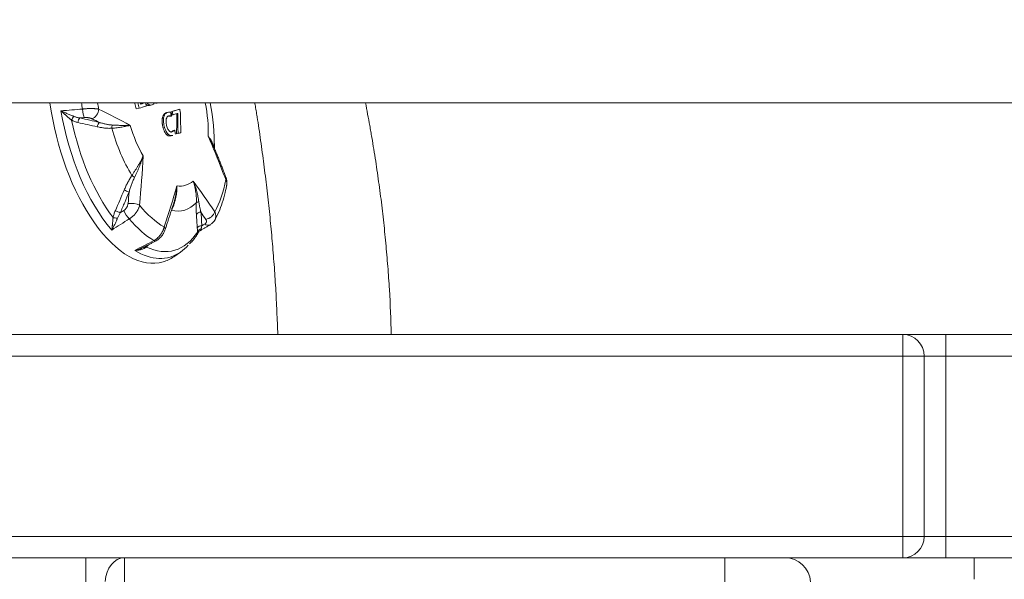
# Model space of a CAD drawing. Header units: millimetres. Extents: x -10 to 594, y 0 to 420.
# Tile 613 of 656: x 450.06 to 461.53, y 147.09 to 153.61. Entities that reach past the tile are written whole.
import ezdxf

# ---------------------------------------------------------------- set-up
doc = ezdxf.new("R2010")
doc.units = ezdxf.units.MM
doc.layers.add('1', color=7, linetype='Continuous', true_color=0xffffff)
doc.styles.add('Calibri', font='txt')
doc.dimstyles.get("Standard").update_dxf_attribs({"dimtxt": 0.18, "dimasz": 0.18, "dimexe": 0.18, "dimexo": 0.0625, "dimgap": 0.09, "dimtad": 0, "dimtih": 1, "dimtoh": 1, "dimdec": 4, "dimzin": 0, "dimdsep": 46, "dimtxsty": 'Standard', "dimcen": 0.09, "dimadec": 0, "dimazin": 0, "dimtfac": 1, "dimtdec": 4, "dimtofl": 0, "dimtmove": 0, "dimatfit": 3, "dimfxl": 0, "dimtolj": 1, "dimtzin": 0, "dimarcsym": 0})

# ---------------------------------------------------------------- blocks, each defined once
blk = doc.blocks.new('_U14')
at = {"layer": '1', "color": 18, "lineweight": 13}
for p, q in [((426.917, 131.344), (426.917, 193.658)), ((499.013, 131.344), (499.013, 193.658)), ((426.917, 191.658), (456.738, 191.658)), ((499.013, 191.658), (469.191, 191.658))]:
    blk.add_line(p, q, dxfattribs=at)
at = {"layer": '1', "color": 18}
for points in [[(426.917, 191.658), (430.417, 192.596), (430.417, 190.72)], [(499.013, 191.658), (495.513, 190.72), (495.513, 192.596)]]:
    blk.add_solid(points, dxfattribs=at)
at = {"layer": '1', "color": 18, "linetype": 'Continuous', "lineweight": 13, "char_height": 3.5, "attachment_point": 7, "line_spacing_factor": 1.399613, "style": 'Calibri'}
for s, insert in [('\\fCalibri|b0|i0;\\W1.0000;1.44', (458.424, 188.674)), ('\\fCalibri|b0|i0;\\W1.0000;DEFLATED TUBE WIDTH', (436.94, 181.665))]:
    blk.add_mtext(s, dxfattribs=dict(at, insert=insert))

msp = doc.modelspace()

# ---------------------------------------------------------------- linework, layer by layer
at = {"layer": '1', "color": 155, "linetype": 'Continuous', "lineweight": 18}
for p, q in [((444.826, 152.64), (481.105, 152.64)), ((451.512, 152.64), (451.498, 152.637)), ((451.57, 152.609), (451.594, 152.615)), ((451.658, 152.635), (451.677, 152.64)), ((451.446, 152.575), (451.412, 152.567)), ((451.785, 152.528), (451.768, 152.524)), ((451.833, 152.538), (451.82, 152.535)), ((451.842, 152.497), (451.829, 152.493)), ((451.833, 152.538), (451.92, 152.564)), ((451.92, 152.564), (451.905, 152.56)), ((451.824, 152.485), (451.81, 152.482)), ((451.819, 152.253), (451.84, 152.259)), ((451.863, 152.321), (451.847, 152.317)), ((451.901, 152.282), (451.883, 152.277)), ((452.325, 152.104), (452.322, 152.235)), ((451.637, 151.028), (451.638, 151.028)), ((451.85, 150.845), (451.931, 150.901)), ((441.499, 149.94), (460.346, 149.94)), ((441.499, 149.94), (460.346, 149.94)), ((460.346, 149.94), (460.847, 149.94)), ((460.346, 149.94), (460.847, 149.94)), ((460.847, 149.94), (462.965, 149.94)), ((460.847, 149.94), (462.965, 149.94)), ((460.596, 149.69), (460.596, 147.59)), ((460.596, 149.69), (460.596, 147.59)), ((460.346, 147.34), (444.482, 147.34)), ((460.346, 147.34), (444.482, 147.34)), ((460.346, 147.34), (460.847, 147.34)), ((460.346, 147.34), (460.847, 147.34)), ((462.965, 147.34), (460.847, 147.34)), ((462.965, 147.34), (460.847, 147.34))]:
    msp.add_line(p, q, dxfattribs=at)
at = {"layer": '1', "color": 155, "linetype": 'Continuous', "lineweight": 13}
for p, q in [((460.346, 149.69), (460.346, 149.94)), ((460.346, 149.69), (460.346, 149.94)), ((460.346, 149.69), (441.499, 149.69)), ((460.346, 149.69), (441.499, 149.69)), ((460.346, 149.69), (460.596, 149.69)), ((460.346, 147.59), (460.346, 149.69)), ((460.346, 149.69), (460.596, 149.69)), ((460.346, 147.59), (460.346, 149.69)), ((460.596, 149.69), (460.847, 149.69)), ((460.596, 149.69), (460.847, 149.69)), ((462.964, 149.69), (460.847, 149.69)), ((460.847, 149.69), (460.847, 147.59)), ((462.964, 149.69), (460.847, 149.69)), ((460.847, 149.69), (460.847, 147.59)), ((444.481, 147.59), (460.346, 147.59)), ((444.481, 147.59), (460.346, 147.59)), ((460.596, 147.59), (460.346, 147.59)), ((460.346, 147.59), (460.346, 147.34)), ((460.596, 147.59), (460.346, 147.59)), ((460.346, 147.59), (460.346, 147.34)), ((460.596, 147.59), (460.847, 147.59)), ((460.596, 147.59), (460.847, 147.59)), ((460.847, 147.59), (462.964, 147.59)), ((460.847, 147.59), (462.964, 147.59)), ((450.828, 147.34), (450.828, 147.061)), ((451.275, 147.34), (451.275, 147.061)), ((458.274, 147.34), (458.274, 147.061)), ((461.177, 147.34), (461.177, 147.09))]:
    msp.add_line(p, q, dxfattribs=at)
at = {"layer": '1', "color": 155, "linetype": 'Continuous', "lineweight": 18}
for centre, radius, start, end in [((460.346, 149.69), 0.25, 0, 90), ((460.346, 149.69), 0.25, 0, 90), ((460.346, 147.59), 0.25, 270, 0), ((460.346, 147.59), 0.25, 270, 0), ((458.973, 147.04), 0.3, 4, 90)]:
    msp.add_arc(centre, radius, start, end, dxfattribs=at)
for centre, major_axis, ratio, start_param, end_param in [((451.299, 152.489), (-0.405, 1.709), 0.483477, 1.368825, 3.169154), ((452.01, 152.686), (-0.232, 0.978), 0.483477, 1.501203, 1.54334), ((451.68, 152.579), (0.283, -1.193), 0.483477, 1.060488, 1.507385), ((454.293, 141.418), (-2.657, 11.21), 0.483477, 0.019538, 0.035584), ((442.398, 150.301), (10.717, 2.691), 0.024123, 5.780425, 5.797378), ((451.504, 152.454), (-0.162, 0.683), 0.483477, 4.660549, 4.720776), ((452.22, 152.289), (-0.164, 0.693), 0.483477, 1.411016, 1.476705), ((452.226, 151.305), (-0.0516, 0.0856), 0.671951, 3.003913, 3.464297), ((451.391, 152.511), (0.397, -1.674), 0.483477, 0.185857, 0.316293), ((451.299, 152.489), (-0.405, 1.709), 0.483477, 3.169154, 3.32751)]:
    msp.add_ellipse(centre, major_axis=major_axis, ratio=ratio, start_param=start_param, end_param=end_param, dxfattribs=at)
at = {"layer": '1', "color": 155, "linetype": 'Continuous', "lineweight": 13}
for centre, major_axis, ratio, start_param, end_param in [((451.598, 152.56), (0.378, -1.595), 0.483477, 4.548348, 4.594945), ((451.706, 152.585), (-0.343, 1.447), 0.483477, 1.419153, 1.470705), ((451.757, 152.597), (-0.219, 0.922), 0.483477, 4.21043, 4.641151), ((451.391, 152.511), (0.397, -1.674), 0.483477, 4.577088, 5.53113), ((450.808, 152.558), (-0.008, 0.0997), 0.193058, 1.487838, 2.733381), ((450.898, 152.545), (0.0437, 0.0899), 0.716752, 3.734243, 5.257494), ((442.378, 149.891), (-11.037, 0.034), 0.3895, 3.765741, 3.820578), ((450.684, 152.444), (-0.0252, -0.0432), 0.368325, 4.008317, 5.089154), ((451.46, 152.527), (-0.382, 1.611), 0.483477, 1.512164, 2.312869), ((450.757, 152.416), (-0.011, -0.0488), 0.45587, 3.59454, 4.950147), ((442.378, 149.803), (10.938, -0.033), 0.3895, 0.666265, 0.678985), ((450.984, 152.364), (-0.0113, -0.0487), 0.467135, 3.597769, 4.921118), ((451.154, 152.346), (0.0031, -0.0499), 0.502729, 3.939345, 4.754872), ((451.757, 152.597), (-0.219, 0.922), 0.483477, 1.697156, 2.127877), ((451.68, 152.579), (0.283, -1.193), 0.483477, 4.79662, 5.311599), ((442.542, 150.663), (9.611, -5.428), 0.775892, 0.746823, 0.80166), ((442.104, 150.533), (5.497, 9.571), 0.797042, 5.228609, 5.283446), ((451.393, 151.785), (0.0413, -0.0282), 0.254195, 4.091629, 4.907155), ((451.757, 152.597), (-0.219, 0.922), 0.483477, 2.953793, 3.384514), ((442.302, 149.958), (-10.853, 2.012), 0.590491, 3.657584, 3.712421), ((451.706, 152.585), (-0.343, 1.447), 0.483477, 3.610966, 3.983979), ((452.365, 151.733), (-0.0936, -0.0351), 0.462961, 2.684503, 3.141145), ((451.304, 151.614), (0.0461, -0.0193), 0.094027, 4.031558, 5.354908), ((442.055, 150.561), (-5.447, -9.485), 0.797042, 2.087017, 2.099737), ((442.641, 150.059), (-8.505, -7.034), 0.625196, 2.347176, 2.402013), ((451.37, 151.437), (-0.0995, 0.0096), 0.298095, 3.771794, 5.295045), ((451.68, 152.579), (0.283, -1.193), 0.483477, 6.053257, 6.568236), ((452.159, 151.458), (-0.0499, 0.0031), 0.631896, 5.08744, 5.902966), ((451.201, 151.373), (0.0459, -0.0198), 0.085587, 4.000321, 5.355928), ((451.321, 151.354), (-0.0533, 0.0846), 0.334376, 1.007917, 2.25346), ((451.706, 152.585), (-0.343, 1.447), 0.483477, 2.354328, 2.727342), ((452.161, 151.325), (-0.0499, -0.0039), 0.797232, 4.503021, 5.826371), ((442.288, 149.882), (10.754, -1.994), 0.590491, 0.515991, 0.528711), ((452.238, 151.361), (-0.0835, -0.055), 0.701971, 0.977498, 2.500749), ((451.176, 151.292), (0.0491, -0.0094), 0.113491, 1.210304, 2.291141), ((451.598, 152.56), (0.378, -1.595), 0.483477, 5.513273, 5.851582), ((452.226, 151.305), (-0.0516, 0.0856), 0.671951, 2.218753, 3.003913), ((451.46, 152.527), (-0.382, 1.611), 0.483477, 2.768801, 3.569506), ((451.654, 151.187), (0.0946, -0.0323), 0.546875, 0.000875, 0.680078), ((452.171, 151.167), (-0.0499, -0.0027), 0.798925, 4.521366, 5.876973), ((452.178, 151.125), (-0.047, -0.0169), 0.926966, 4.551342, 5.632178), ((451.591, 151.116), (0.0464, -0.0886), 0.2504, 5.739671, 6.281891), ((451.391, 152.511), (0.397, -1.674), 0.483477, 5.833725, 6.469043), ((451.57, 150.944), (0.0337, -0.0369), 0.510277, 3.449372, 3.879595), ((460.847, 149.69), (0, -0.25), 0.001879, 3.141593, 4.712389), ((460.847, 149.69), (0, -0.25), 0.001879, 3.141593, 4.712389), ((460.847, 147.59), (0, -0.25), 0.001879, 4.712389, 6.283185), ((460.847, 147.59), (0, -0.25), 0.001879, 4.712389, 6.283185), ((451.275, 147.04), (0, 0.3), 0.747065, 0, 1.485274)]:
    msp.add_ellipse(centre, major_axis=major_axis, ratio=ratio, start_param=start_param, end_param=end_param, dxfattribs=at)
at = {"layer": '1', "color": 155, "linetype": 'Continuous', "lineweight": 18}
for points, knots in [([(451.396, 152.64), (451.397, 152.637), (451.397, 152.635), (451.403, 152.611), (451.407, 152.589), (451.412, 152.567)], [0, 0, 0, 0, 0.104143, 0.104143, 1, 1, 1, 1]), ([(451.465, 152.624), (451.47, 152.626), (451.476, 152.627), (451.481, 152.628), (451.495, 152.632), (451.505, 152.636), (451.511, 152.638), (451.514, 152.639), (451.516, 152.64)], [0, 0, 0, 0, 0.33116, 0.33116, 0.33116, 0.782828, 0.782828, 1, 1, 1, 1]), ([(451.498, 152.637), (451.495, 152.635), (451.493, 152.634), (451.489, 152.633), (451.487, 152.632), (451.485, 152.632), (451.484, 152.631), (451.483, 152.631), (451.481, 152.63), (451.48, 152.63), (451.477, 152.629), (451.473, 152.628), (451.469, 152.626), (451.466, 152.625), (451.465, 152.625), (451.465, 152.625)], [0, 0, 0, 0, 0.238237, 0.238237, 0.357356, 0.416915, 0.416915, 0.476474, 0.476474, 0.595593, 0.595593, 0.714711, 0.952948, 0.952948, 1, 1, 1, 1]), ([(451.527, 152.622), (451.527, 152.621), (451.528, 152.621), (451.529, 152.619), (451.531, 152.618), (451.534, 152.616), (451.534, 152.615), (451.536, 152.614), (451.537, 152.613), (451.539, 152.612), (451.543, 152.61), (451.546, 152.609), (451.548, 152.609), (451.549, 152.608), (451.551, 152.608), (451.552, 152.608), (451.556, 152.607), (451.559, 152.607), (451.565, 152.608), (451.567, 152.609), (451.57, 152.609)], [0, 0, 0, 0, 0.022468, 0.022468, 0.133149, 0.133149, 0.188489, 0.188489, 0.24383, 0.24383, 0.35451, 0.465191, 0.465191, 0.520531, 0.520531, 0.575872, 0.575872, 0.797233, 0.797233, 1, 1, 1, 1]), ([(451.621, 152.631), (451.616, 152.626), (451.611, 152.623), (451.602, 152.618), (451.598, 152.616), (451.586, 152.612), (451.578, 152.612), (451.564, 152.615), (451.557, 152.619), (451.547, 152.63), (451.544, 152.634), (451.541, 152.638)], [0, 0, 0, 0, 0.211621, 0.211621, 0.364765, 0.364765, 0.626877, 0.626877, 0.888989, 0.888989, 1, 1, 1, 1]), ([(451.634, 152.64), (451.634, 152.64), (451.634, 152.639), (451.635, 152.639), (451.635, 152.639), (451.636, 152.638), (451.637, 152.638), (451.637, 152.637), (451.639, 152.637), (451.639, 152.636), (451.641, 152.636), (451.642, 152.635), (451.645, 152.635), (451.646, 152.634), (451.649, 152.634), (451.65, 152.634), (451.654, 152.634), (451.656, 152.635), (451.658, 152.635)], [0, 0, 0, 0, 0.008089, 0.046245, 0.046245, 0.084402, 0.084402, 0.160714, 0.160714, 0.237027, 0.237027, 0.389652, 0.389652, 0.542277, 0.542277, 0.694902, 0.694902, 1, 1, 1, 1]), ([(450.66, 152.437), (450.658, 152.439), (450.652, 152.443), (450.644, 152.45), (450.637, 152.456), (450.631, 152.46), (450.623, 152.467), (450.618, 152.472), (450.608, 152.481), (450.602, 152.485), (450.596, 152.491), (450.595, 152.492), (450.593, 152.494), (450.592, 152.495), (450.591, 152.496), (450.587, 152.499), (450.584, 152.502), (450.576, 152.509), (450.571, 152.513), (450.561, 152.523), (450.556, 152.527), (450.548, 152.535), (450.544, 152.538), (450.54, 152.542), (450.538, 152.544), (450.537, 152.545), (450.536, 152.546), (450.536, 152.546), (450.536, 152.546), (450.536, 152.546), (450.536, 152.546), (450.536, 152.546)], [0, 0, 0, 0, 0.0625, 0.125, 0.1875, 0.25, 0.25, 0.375, 0.375, 0.5, 0.5, 0.53125, 0.53125, 0.546875, 0.546875, 0.5625, 0.625, 0.625, 0.75, 0.75, 0.875, 0.875, 0.9375, 0.96875, 0.984375, 0.992187, 0.996094, 0.996094, 0.998047, 0.998047, 1, 1, 1, 1]), ([(450.536, 152.546), (450.536, 152.546), (450.536, 152.546), (450.536, 152.546), (450.536, 152.546), (450.536, 152.546), (450.536, 152.546), (450.537, 152.546), (450.538, 152.545), (450.541, 152.544), (450.547, 152.541), (450.551, 152.539), (450.561, 152.535), (450.567, 152.532), (450.58, 152.526), (450.588, 152.522), (450.596, 152.519), (450.599, 152.517), (450.6, 152.517), (450.605, 152.514), (450.608, 152.513), (450.618, 152.509), (450.624, 152.506), (450.637, 152.5), (450.644, 152.498), (450.656, 152.492), (450.663, 152.49), (450.672, 152.486), (450.679, 152.483), (450.685, 152.481), (450.688, 152.479)], [0, 0, 0, 0, 0.001953, 0.00293, 0.00293, 0.003906, 0.003906, 0.007813, 0.015625, 0.03125, 0.0625, 0.125, 0.125, 0.25, 0.25, 0.375, 0.40625, 0.40625, 0.4375, 0.4375, 0.5, 0.5, 0.625, 0.625, 0.75, 0.75, 0.875, 0.875, 0.9375, 1, 1, 1, 1]), ([(450.788, 152.565), (450.792, 152.566), (450.801, 152.567), (450.814, 152.568), (450.827, 152.569), (450.836, 152.57), (450.842, 152.571), (450.846, 152.571), (450.849, 152.571), (450.851, 152.571), (450.851, 152.571), (450.852, 152.571), (450.857, 152.571), (450.866, 152.572), (450.879, 152.572), (450.891, 152.572), (450.899, 152.572), (450.906, 152.572), (450.908, 152.572), (450.91, 152.572), (450.91, 152.572), (450.911, 152.572), (450.913, 152.572), (450.918, 152.571), (450.927, 152.571), (450.938, 152.57), (450.948, 152.569), (450.955, 152.568), (450.959, 152.568), (450.959, 152.568), (450.961, 152.567), (450.962, 152.567), (450.964, 152.567), (450.969, 152.566), (450.973, 152.565), (450.976, 152.565)], [0, 0, 0, 0, 0.0625, 0.125, 0.1875, 0.25, 0.25, 0.28125, 0.296875, 0.296875, 0.304688, 0.304688, 0.3125, 0.375, 0.4375, 0.5, 0.5625, 0.5625, 0.59375, 0.59375, 0.601563, 0.601563, 0.609375, 0.625, 0.6875, 0.75, 0.8125, 0.875, 0.875, 0.890625, 0.890625, 0.90625, 0.90625, 0.9375, 1, 1, 1, 1]), ([(451.768, 152.524), (451.768, 152.524), (451.767, 152.524), (451.765, 152.523), (451.763, 152.523), (451.761, 152.522), (451.758, 152.521), (451.756, 152.52), (451.755, 152.519), (451.754, 152.519), (451.751, 152.517), (451.745, 152.513), (451.74, 152.508), (451.737, 152.504), (451.736, 152.503), (451.734, 152.501), (451.733, 152.5), (451.732, 152.498), (451.732, 152.497), (451.729, 152.493), (451.727, 152.49), (451.724, 152.482), (451.722, 152.477), (451.72, 152.472), (451.72, 152.47), (451.719, 152.468), (451.718, 152.464), (451.718, 152.46), (451.716, 152.453), (451.716, 152.447), (451.715, 152.439), (451.715, 152.436), (451.715, 152.432), (451.715, 152.43), (451.715, 152.427), (451.715, 152.426), (451.715, 152.418), (451.716, 152.409), (451.717, 152.399), (451.717, 152.394), (451.718, 152.391), (451.718, 152.389), (451.719, 152.381), (451.72, 152.375), (451.722, 152.366), (451.723, 152.363), (451.724, 152.357), (451.725, 152.354), (451.726, 152.349), (451.727, 152.348), (451.728, 152.345), (451.728, 152.343), (451.729, 152.339), (451.73, 152.336), (451.733, 152.327), (451.735, 152.321), (451.738, 152.314), (451.739, 152.313), (451.74, 152.31), (451.741, 152.309), (451.742, 152.306), (451.742, 152.305), (451.744, 152.302), (451.744, 152.301), (451.748, 152.295), (451.75, 152.29), (451.754, 152.285), (451.755, 152.284), (451.756, 152.282), (451.757, 152.281), (451.759, 152.278), (451.761, 152.276), (451.763, 152.274), (451.764, 152.273), (451.766, 152.271), (451.768, 152.269), (451.772, 152.265), (451.775, 152.263), (451.778, 152.261), (451.779, 152.261), (451.78, 152.26), (451.785, 152.257), (451.789, 152.255), (451.793, 152.254), (451.794, 152.254), (451.795, 152.254), (451.797, 152.253), (451.798, 152.253), (451.8, 152.253), (451.801, 152.253), (451.807, 152.252), (451.813, 152.252), (451.819, 152.253)], [0, 0, 0, 0, 0.008539, 0.008539, 0.028919, 0.028919, 0.049299, 0.059489, 0.059489, 0.069679, 0.069679, 0.110439, 0.151198, 0.151198, 0.171578, 0.171578, 0.181768, 0.181768, 0.191958, 0.191958, 0.232718, 0.232718, 0.273478, 0.273478, 0.283668, 0.283668, 0.293858, 0.314237, 0.314237, 0.354997, 0.354997, 0.375377, 0.375377, 0.385567, 0.385567, 0.395757, 0.395757, 0.436517, 0.456897, 0.467086, 0.467086, 0.477276, 0.477276, 0.518036, 0.518036, 0.538416, 0.538416, 0.558796, 0.558796, 0.568986, 0.568986, 0.579176, 0.579176, 0.599556, 0.599556, 0.640315, 0.640315, 0.650505, 0.650505, 0.660695, 0.660695, 0.670885, 0.670885, 0.681075, 0.681075, 0.721835, 0.721835, 0.732025, 0.732025, 0.742215, 0.742215, 0.762595, 0.762595, 0.772785, 0.772785, 0.782975, 0.803355, 0.823734, 0.823734, 0.833924, 0.833924, 0.844114, 0.884874, 0.884874, 0.895064, 0.895064, 0.905254, 0.915444, 0.915444, 0.925634, 0.925634, 1, 1, 1, 1]), ([(451.837, 152.258), (451.828, 152.256), (451.82, 152.256), (451.802, 152.261), (451.792, 152.267), (451.773, 152.286), (451.765, 152.299), (451.751, 152.329), (451.745, 152.347), (451.735, 152.387), (451.732, 152.406), (451.73, 152.444), (451.731, 152.46), (451.739, 152.489), (451.744, 152.5), (451.759, 152.518), (451.768, 152.523), (451.788, 152.529), (451.799, 152.53), (451.812, 152.529)], [0, 0, 0, 0, 0.105374, 0.105374, 0.209169, 0.209169, 0.309847, 0.309847, 0.416634, 0.416634, 0.531557, 0.531557, 0.640375, 0.640375, 0.751058, 0.751058, 0.876087, 0.876087, 1, 1, 1, 1]), ([(451.824, 152.485), (451.816, 152.487), (451.81, 152.488), (451.8, 152.488), (451.795, 152.488), (451.785, 152.484), (451.779, 152.481), (451.77, 152.469), (451.766, 152.461), (451.761, 152.44), (451.761, 152.428), (451.762, 152.402), (451.764, 152.388), (451.772, 152.358), (451.777, 152.344), (451.789, 152.32), (451.797, 152.311), (451.806, 152.305), (451.814, 152.299), (451.823, 152.297), (451.842, 152.303), (451.852, 152.31), (451.863, 152.321)], [0, 0, 0, 0, 0.083649, 0.083649, 0.142994, 0.142994, 0.237172, 0.237172, 0.325667, 0.325667, 0.416416, 0.416416, 0.506407, 0.506407, 0.61464, 0.61464, 0.7169, 0.7169, 0.7169, 0.863059, 0.863059, 1, 1, 1, 1]), ([(451.812, 152.529), (451.815, 152.518), (451.817, 152.51), (451.818, 152.505), (451.82, 152.499), (451.822, 152.492), (451.824, 152.485)], [0, 0, 0, 0, 0.541635, 0.541635, 0.541635, 1, 1, 1, 1]), ([(451.899, 152.516), (451.893, 152.514), (451.889, 152.513), (451.87, 152.508), (451.856, 152.502), (451.842, 152.497)], [0, 0, 0, 0, 0.233294, 0.233294, 1, 1, 1, 1]), ([(451.885, 152.512), (451.885, 152.507), (451.885, 152.5), (451.885, 152.492), (451.885, 152.489), (451.885, 152.488), (451.885, 152.485), (451.885, 152.474), (451.885, 152.463), (451.885, 152.434), (451.885, 152.414), (451.885, 152.39), (451.885, 152.385), (451.885, 152.375), (451.885, 152.37), (451.885, 152.356), (451.884, 152.326), (451.884, 152.297), (451.883, 152.277)], [0, 0, 0, 0, 0.0625, 0.09375, 0.09375, 0.109375, 0.109375, 0.125, 0.25, 0.25, 0.5, 0.5, 0.5625, 0.5625, 0.625, 0.625, 0.75, 1, 1, 1, 1]), ([(451.901, 152.282), (451.9, 152.312), (451.9, 152.342), (451.9, 152.412), (451.9, 152.451), (451.899, 152.499), (451.899, 152.507), (451.899, 152.516)], [0, 0, 0, 0, 0.391073, 0.391073, 0.894572, 0.894572, 1, 1, 1, 1]), ([(451.93, 152.521), (451.93, 152.521), (451.93, 152.52), (451.93, 152.516), (451.93, 152.514), (451.93, 152.507), (451.93, 152.488), (451.93, 152.458), (451.931, 152.428), (451.931, 152.398), (451.932, 152.343), (451.933, 152.317), (451.934, 152.291)], [0, 0, 0, 0, 0.018943, 0.018943, 0.035451, 0.035451, 0.276118, 0.276118, 0.276118, 0.667721, 0.667721, 1, 1, 1, 1]), ([(450.733, 152.409), (450.726, 152.411), (450.72, 152.412), (450.708, 152.416), (450.702, 152.418), (450.69, 152.423), (450.684, 152.425), (450.675, 152.429), (450.669, 152.432), (450.663, 152.435), (450.66, 152.437)], [0, 0, 0, 0, 0.25, 0.25, 0.5, 0.5, 0.75, 0.75, 0.875, 1, 1, 1, 1]), ([(450.688, 152.479), (450.694, 152.477), (450.7, 152.475), (450.711, 152.472), (450.717, 152.47), (450.728, 152.467), (450.734, 152.466), (450.745, 152.464), (450.751, 152.463), (450.757, 152.462)], [0, 0, 0, 0, 0.25, 0.25, 0.5, 0.5, 0.75, 0.75, 1, 1, 1, 1]), ([(450.959, 152.359), (450.922, 152.368), (450.884, 152.376), (450.808, 152.393), (450.771, 152.401), (450.733, 152.409)], [0, 0, 0, 0, 0.5, 0.5, 1, 1, 1, 1]), ([(450.984, 152.41), (450.99, 152.408), (451.003, 152.405), (451.021, 152.4), (451.04, 152.395), (451.052, 152.392), (451.065, 152.39), (451.071, 152.388), (451.083, 152.386), (451.09, 152.385), (451.102, 152.383), (451.108, 152.382), (451.121, 152.381), (451.127, 152.38), (451.133, 152.38)], [0, 0, 0, 0, 0.125, 0.25, 0.375, 0.5, 0.5, 0.625, 0.625, 0.75, 0.75, 0.875, 0.875, 1, 1, 1, 1]), ([(451.342, 152.376), (451.342, 152.376), (451.342, 152.376), (451.341, 152.376), (451.341, 152.376), (451.341, 152.376), (451.341, 152.376), (451.341, 152.376), (451.339, 152.376), (451.336, 152.375), (451.33, 152.373), (451.325, 152.372), (451.314, 152.37), (451.306, 152.368), (451.294, 152.365), (451.29, 152.365), (451.284, 152.363), (451.282, 152.363), (451.278, 152.362), (451.275, 152.362), (451.265, 152.359), (451.256, 152.358), (451.238, 152.355), (451.229, 152.353), (451.21, 152.35), (451.201, 152.349), (451.181, 152.346), (451.171, 152.345), (451.15, 152.344), (451.139, 152.343), (451.129, 152.342)], [0, 0, 0, 0, 0.003906, 0.003906, 0.004883, 0.004883, 0.005859, 0.007813, 0.015625, 0.03125, 0.0625, 0.125, 0.125, 0.25, 0.25, 0.3125, 0.3125, 0.34375, 0.34375, 0.375, 0.375, 0.5, 0.5, 0.625, 0.625, 0.75, 0.75, 0.875, 0.875, 1, 1, 1, 1]), ([(451.133, 152.38), (451.144, 152.379), (451.154, 152.378), (451.173, 152.377), (451.183, 152.377), (451.202, 152.377), (451.211, 152.376), (451.229, 152.376), (451.238, 152.376), (451.255, 152.376), (451.264, 152.376), (451.274, 152.376), (451.277, 152.376), (451.281, 152.376), (451.283, 152.376), (451.289, 152.376), (451.301, 152.376), (451.313, 152.376), (451.324, 152.376), (451.328, 152.376), (451.333, 152.376), (451.335, 152.376), (451.338, 152.376), (451.339, 152.376), (451.34, 152.376), (451.341, 152.376), (451.341, 152.376), (451.342, 152.376), (451.342, 152.376), (451.342, 152.376)], [0, 0, 0, 0, 0.125, 0.125, 0.25, 0.25, 0.375, 0.375, 0.5, 0.5, 0.625, 0.625, 0.65625, 0.65625, 0.6875, 0.6875, 0.75, 0.875, 0.875, 0.9375, 0.9375, 0.96875, 0.96875, 0.984375, 0.992187, 0.992187, 0.996094, 0.996094, 1, 1, 1, 1]), ([(451.78, 152.484), (451.78, 152.484), (451.781, 152.484), (451.785, 152.484), (451.787, 152.485), (451.79, 152.485), (451.79, 152.485), (451.792, 152.485), (451.792, 152.485), (451.794, 152.485), (451.795, 152.485), (451.799, 152.484), (451.801, 152.484), (451.806, 152.483), (451.808, 152.483), (451.81, 152.482)], [0, 0, 0, 0, 0.095125, 0.095125, 0.321344, 0.321344, 0.377898, 0.377898, 0.434453, 0.434453, 0.547562, 0.547562, 0.773781, 0.773781, 1, 1, 1, 1]), ([(451.129, 152.342), (451.125, 152.342), (451.118, 152.342), (451.111, 152.342), (451.1, 152.341), (451.093, 152.341), (451.079, 152.342), (451.072, 152.342), (451.058, 152.343), (451.051, 152.344), (451.037, 152.346), (451.03, 152.347), (451.016, 152.349), (451.002, 152.351), (450.981, 152.355), (450.967, 152.358), (450.959, 152.359)], [0, 0, 0, 0, 0.0625, 0.125, 0.125, 0.25, 0.25, 0.375, 0.375, 0.5, 0.5, 0.625, 0.625, 0.75, 0.875, 1, 1, 1, 1]), ([(451.847, 152.317), (451.843, 152.313), (451.839, 152.31), (451.834, 152.305), (451.832, 152.304), (451.828, 152.301), (451.826, 152.3), (451.822, 152.298), (451.819, 152.297), (451.816, 152.296), (451.815, 152.296), (451.814, 152.295)], [0, 0, 0, 0, 0.369208, 0.369208, 0.553812, 0.553812, 0.738416, 0.738416, 0.92302, 0.92302, 1, 1, 1, 1]), ([(451.934, 152.291), (451.927, 152.289), (451.921, 152.288), (451.912, 152.285), (451.906, 152.283), (451.901, 152.282)], [0, 0, 0, 0, 0.473546, 0.473546, 1, 1, 1, 1]), ([(452.305, 152.153), (452.302, 152.161), (452.298, 152.168), (452.294, 152.178), (452.293, 152.18), (452.291, 152.184), (452.29, 152.186), (452.286, 152.192), (452.28, 152.204), (452.273, 152.215), (452.266, 152.227), (452.263, 152.231), (452.259, 152.237), (452.258, 152.239), (452.256, 152.241), (452.255, 152.243), (452.254, 152.244), (452.254, 152.245), (452.253, 152.245), (452.253, 152.246), (452.253, 152.246), (452.253, 152.246)], [0, 0, 0, 0, 0.237756, 0.237756, 0.301277, 0.301277, 0.364797, 0.364797, 0.491838, 0.745919, 0.745919, 0.872959, 0.872959, 0.93648, 0.93648, 0.96824, 0.98412, 0.98412, 0.99206, 0.99206, 1, 1, 1, 1]), ([(452.253, 152.246), (452.253, 152.246), (452.253, 152.246), (452.253, 152.246), (452.253, 152.246), (452.253, 152.245), (452.254, 152.245), (452.254, 152.245), (452.255, 152.243), (452.258, 152.241), (452.262, 152.235), (452.266, 152.23), (452.273, 152.221), (452.278, 152.214), (452.284, 152.205), (452.286, 152.201), (452.289, 152.196), (452.29, 152.195), (452.292, 152.191), (452.293, 152.19), (452.297, 152.181), (452.3, 152.174), (452.306, 152.16), (452.308, 152.153), (452.311, 152.145), (452.311, 152.144), (452.311, 152.143)], [0, 0, 0, 0, 0.006066, 0.006066, 0.007582, 0.007582, 0.009099, 0.012132, 0.024264, 0.048527, 0.097054, 0.194109, 0.194109, 0.388218, 0.388218, 0.485272, 0.485272, 0.533799, 0.533799, 0.582326, 0.582326, 0.776435, 0.776435, 0.970544, 0.970544, 1, 1, 1, 1]), ([(451.363, 151.793), (451.37, 151.803), (451.376, 151.813), (451.389, 151.833), (451.396, 151.843), (451.408, 151.862), (451.414, 151.872), (451.426, 151.891), (451.432, 151.9), (451.443, 151.919), (451.449, 151.928), (451.455, 151.94), (451.457, 151.942), (451.459, 151.947), (451.46, 151.949), (451.464, 151.956), (451.467, 151.961), (451.474, 151.975), (451.478, 151.984), (451.484, 151.997), (451.487, 152.004), (451.491, 152.012), (451.492, 152.016), (451.493, 152.018), (451.493, 152.019), (451.494, 152.019), (451.494, 152.019), (451.494, 152.019), (451.494, 152.02), (451.494, 152.02), (451.494, 152.02)], [0, 0, 0, 0, 0.125, 0.125, 0.25, 0.25, 0.375, 0.375, 0.5, 0.5, 0.625, 0.625, 0.65625, 0.65625, 0.6875, 0.6875, 0.75, 0.75, 0.875, 0.875, 0.9375, 0.96875, 0.984375, 0.992188, 0.994141, 0.995117, 0.995117, 0.996094, 0.996094, 1, 1, 1, 1]), ([(451.494, 152.02), (451.494, 152.02), (451.494, 152.019), (451.494, 152.019), (451.494, 152.019), (451.493, 152.018), (451.493, 152.016), (451.492, 152.014), (451.491, 152.01), (451.49, 152.007), (451.488, 152), (451.487, 151.995), (451.482, 151.98), (451.477, 151.964), (451.471, 151.949), (451.468, 151.941), (451.467, 151.938), (451.465, 151.933), (451.464, 151.931), (451.459, 151.918), (451.451, 151.897), (451.442, 151.876), (451.433, 151.855), (451.429, 151.845), (451.419, 151.823), (451.414, 151.813), (451.404, 151.791), (451.399, 151.78), (451.394, 151.769)], [0, 0, 0, 0, 0.003906, 0.003906, 0.007812, 0.007812, 0.015625, 0.03125, 0.03125, 0.0625, 0.0625, 0.125, 0.125, 0.25, 0.3125, 0.3125, 0.34375, 0.34375, 0.375, 0.375, 0.5, 0.625, 0.625, 0.75, 0.75, 0.875, 0.875, 1, 1, 1, 1]), ([(451.273, 151.623), (451.277, 151.63), (451.283, 151.645), (451.293, 151.667), (451.303, 151.689), (451.311, 151.704), (451.318, 151.718), (451.322, 151.725), (451.329, 151.739), (451.333, 151.746), (451.341, 151.76), (451.346, 151.766), (451.352, 151.776), (451.356, 151.783), (451.361, 151.79), (451.363, 151.793)], [0, 0, 0, 0, 0.125, 0.25, 0.375, 0.5, 0.5, 0.625, 0.625, 0.75, 0.75, 0.875, 0.875, 0.9375, 1, 1, 1, 1]), ([(451.394, 151.769), (451.39, 151.763), (451.387, 151.756), (451.381, 151.742), (451.378, 151.735), (451.373, 151.721), (451.37, 151.714), (451.364, 151.7), (451.362, 151.693), (451.357, 151.679), (451.351, 151.664), (451.344, 151.643), (451.337, 151.621), (451.332, 151.606), (451.33, 151.599)], [0, 0, 0, 0, 0.125, 0.125, 0.25, 0.25, 0.375, 0.375, 0.5, 0.5, 0.625, 0.75, 0.875, 1, 1, 1, 1]), ([(452.076, 151.728), (452.076, 151.727), (452.076, 151.727), (452.077, 151.726), (452.077, 151.726), (452.077, 151.725), (452.078, 151.723), (452.079, 151.721), (452.081, 151.718), (452.082, 151.715), (452.085, 151.707), (452.087, 151.702), (452.093, 151.687), (452.099, 151.671), (452.104, 151.656), (452.107, 151.648), (452.107, 151.646), (452.109, 151.641), (452.11, 151.638), (452.114, 151.625), (452.117, 151.615), (452.122, 151.595), (452.125, 151.585), (452.129, 151.565), (452.131, 151.555), (452.135, 151.536), (452.137, 151.526), (452.14, 151.507), (452.141, 151.497), (452.143, 151.488)], [0, 0, 0, 0, 0.003906, 0.003906, 0.007813, 0.007813, 0.015625, 0.03125, 0.03125, 0.0625, 0.0625, 0.125, 0.125, 0.25, 0.3125, 0.3125, 0.34375, 0.34375, 0.375, 0.375, 0.5, 0.5, 0.625, 0.625, 0.75, 0.75, 0.875, 0.875, 1, 1, 1, 1]), ([(452.113, 151.472), (452.114, 151.482), (452.114, 151.492), (452.115, 151.512), (452.114, 151.522), (452.114, 151.542), (452.113, 151.553), (452.111, 151.574), (452.11, 151.585), (452.107, 151.606), (452.105, 151.617), (452.103, 151.631), (452.102, 151.634), (452.101, 151.639), (452.1, 151.642), (452.099, 151.65), (452.097, 151.656), (452.093, 151.672), (452.09, 151.683), (452.085, 151.7), (452.083, 151.708), (452.08, 151.718), (452.078, 151.723), (452.077, 151.725), (452.077, 151.726), (452.077, 151.726), (452.077, 151.727), (452.077, 151.727), (452.076, 151.727), (452.076, 151.727), (452.076, 151.728)], [0, 0, 0, 0, 0.125, 0.125, 0.25, 0.25, 0.375, 0.375, 0.5, 0.5, 0.625, 0.625, 0.65625, 0.65625, 0.6875, 0.6875, 0.75, 0.75, 0.875, 0.875, 0.9375, 0.96875, 0.984375, 0.992187, 0.994141, 0.995117, 0.995117, 0.996094, 0.996094, 1, 1, 1, 1]), ([(452.32, 151.256), (452.34, 151.291), (452.392, 151.393), (452.44, 151.542), (452.464, 151.659), (452.47, 151.693)], [0, 0, 0, 0, 0.279786, 0.795385, 1, 1, 1, 1]), ([(452.468, 151.68), (452.468, 151.68), (452.468, 151.68), (452.468, 151.681), (452.468, 151.683), (452.468, 151.685), (452.469, 151.685), (452.469, 151.686), (452.469, 151.687), (452.469, 151.691), (452.469, 151.698), (452.468, 151.708), (452.467, 151.717), (452.465, 151.723), (452.464, 151.727), (452.463, 151.728), (452.463, 151.73), (452.462, 151.732), (452.46, 151.738), (452.458, 151.743), (452.456, 151.746)], [0, 0, 0, 0, 0.001569, 0.001569, 0.072885, 0.072885, 0.090715, 0.090715, 0.108544, 0.144202, 0.286835, 0.429468, 0.572101, 0.714734, 0.714734, 0.750392, 0.750392, 0.78605, 0.857367, 1, 1, 1, 1]), ([(451.17, 151.383), (451.187, 151.423), (451.205, 151.463), (451.239, 151.543), (451.256, 151.583), (451.273, 151.623)], [0, 0, 0, 0, 0.5, 0.5, 1, 1, 1, 1]), ([(451.888, 151.672), (451.888, 151.671), (451.888, 151.671), (451.888, 151.671), (451.888, 151.67), (451.888, 151.67), (451.888, 151.67), (451.888, 151.669), (451.888, 151.666), (451.888, 151.661), (451.888, 151.65), (451.888, 151.641), (451.887, 151.623), (451.886, 151.611), (451.884, 151.592), (451.883, 151.586), (451.882, 151.577), (451.881, 151.574), (451.881, 151.568), (451.88, 151.565), (451.878, 151.549), (451.875, 151.537), (451.87, 151.513), (451.867, 151.501), (451.86, 151.478), (451.857, 151.466), (451.849, 151.443), (451.844, 151.431), (451.835, 151.408), (451.829, 151.397), (451.824, 151.386)], [0, 0, 0, 0, 0.003906, 0.003906, 0.004883, 0.004883, 0.005859, 0.007812, 0.015625, 0.03125, 0.0625, 0.125, 0.125, 0.25, 0.25, 0.3125, 0.3125, 0.34375, 0.34375, 0.375, 0.375, 0.5, 0.5, 0.625, 0.625, 0.75, 0.75, 0.875, 0.875, 1, 1, 1, 1]), ([(451.853, 151.479), (451.855, 151.484), (451.856, 151.49), (451.861, 151.506), (451.864, 151.518), (451.869, 151.541), (451.872, 151.553), (451.875, 151.568), (451.875, 151.571), (451.876, 151.577), (451.877, 151.58), (451.879, 151.589), (451.881, 151.607), (451.884, 151.624), (451.886, 151.642), (451.886, 151.648), (451.887, 151.657), (451.887, 151.66), (451.888, 151.664), (451.888, 151.667), (451.888, 151.669), (451.888, 151.67), (451.888, 151.67), (451.888, 151.671), (451.888, 151.671), (451.888, 151.672)], [0, 0, 0, 0, 0.080946, 0.080946, 0.264757, 0.264757, 0.448567, 0.448567, 0.49452, 0.49452, 0.540473, 0.540473, 0.632378, 0.816189, 0.816189, 0.908095, 0.908095, 0.954047, 0.954047, 0.977024, 0.988512, 0.988512, 0.994256, 0.994256, 1, 1, 1, 1]), ([(452.115, 151.339), (452.114, 151.344), (452.114, 151.354), (452.113, 151.369), (452.112, 151.38), (452.112, 151.39), (452.112, 151.396), (452.112, 151.407), (452.112, 151.412), (452.112, 151.424), (452.112, 151.43), (452.112, 151.441), (452.112, 151.447), (452.113, 151.456), (452.113, 151.463), (452.113, 151.469), (452.113, 151.472)], [0, 0, 0, 0, 0.125, 0.25, 0.375, 0.375, 0.5, 0.5, 0.625, 0.625, 0.75, 0.75, 0.875, 0.875, 0.9375, 1, 1, 1, 1]), ([(452.143, 151.488), (452.143, 151.482), (452.144, 151.477), (452.146, 151.465), (452.147, 151.46), (452.149, 151.449), (452.15, 151.444), (452.152, 151.433), (452.153, 151.428), (452.155, 151.418), (452.157, 151.408), (452.161, 151.393), (452.164, 151.378), (452.167, 151.369), (452.168, 151.364)], [0, 0, 0, 0, 0.125, 0.125, 0.25, 0.25, 0.375, 0.375, 0.5, 0.5, 0.625, 0.75, 0.875, 1, 1, 1, 1]), ([(451.144, 151.302), (451.145, 151.306), (451.146, 151.313), (451.148, 151.319), (451.151, 151.33), (451.153, 151.337), (451.157, 151.35), (451.159, 151.357), (451.164, 151.37), (451.167, 151.377), (451.17, 151.383)], [0, 0, 0, 0, 0.125, 0.25, 0.25, 0.5, 0.5, 0.75, 0.75, 1, 1, 1, 1]), ([(451.227, 151.358), (451.224, 151.353), (451.221, 151.348), (451.215, 151.337), (451.212, 151.332), (451.206, 151.321), (451.204, 151.316), (451.199, 151.305), (451.196, 151.299), (451.194, 151.294)], [0, 0, 0, 0, 0.25, 0.25, 0.5, 0.5, 0.75, 0.75, 1, 1, 1, 1]), ([(451.452, 151.447), (451.452, 151.443), (451.45, 151.435), (451.446, 151.423), (451.442, 151.412), (451.438, 151.404), (451.436, 151.398), (451.434, 151.396), (451.433, 151.392), (451.432, 151.391), (451.431, 151.39), (451.431, 151.389), (451.429, 151.385), (451.425, 151.378), (451.418, 151.367), (451.41, 151.356), (451.405, 151.349), (451.401, 151.344), (451.398, 151.342), (451.396, 151.339), (451.395, 151.337), (451.394, 151.337), (451.39, 151.332), (451.384, 151.326), (451.375, 151.317), (451.365, 151.309), (451.358, 151.304), (451.353, 151.3), (451.35, 151.298), (451.347, 151.296), (451.346, 151.295), (451.345, 151.294), (451.34, 151.291), (451.337, 151.289), (451.333, 151.287)], [0, 0, 0, 0, 0.0625, 0.125, 0.1875, 0.25, 0.25, 0.28125, 0.296875, 0.304687, 0.304687, 0.3125, 0.3125, 0.375, 0.4375, 0.5, 0.5625, 0.5625, 0.59375, 0.609375, 0.609375, 0.625, 0.625, 0.6875, 0.75, 0.8125, 0.875, 0.875, 0.90625, 0.921875, 0.921875, 0.9375, 0.9375, 1, 1, 1, 1]), ([(452.328, 151.37), (452.33, 151.367), (452.332, 151.36), (452.336, 151.351), (452.338, 151.341), (452.339, 151.335), (452.34, 151.33), (452.34, 151.327), (452.341, 151.325), (452.341, 151.323), (452.341, 151.323), (452.341, 151.322), (452.341, 151.319), (452.341, 151.312), (452.34, 151.303), (452.338, 151.294), (452.336, 151.288), (452.335, 151.284), (452.334, 151.282), (452.333, 151.28), (452.332, 151.278), (452.332, 151.278), (452.33, 151.274), (452.327, 151.269), (452.322, 151.261), (452.316, 151.254), (452.312, 151.25), (452.308, 151.246), (452.306, 151.245), (452.304, 151.243), (452.303, 151.242), (452.302, 151.242), (452.299, 151.239), (452.296, 151.237), (452.293, 151.235)], [0, 0, 0, 0, 0.0625, 0.125, 0.1875, 0.25, 0.25, 0.28125, 0.296875, 0.304688, 0.304688, 0.3125, 0.3125, 0.375, 0.4375, 0.5, 0.5625, 0.5625, 0.59375, 0.609375, 0.609375, 0.625, 0.625, 0.6875, 0.75, 0.8125, 0.875, 0.875, 0.90625, 0.921875, 0.921875, 0.9375, 0.9375, 1, 1, 1, 1]), ([(451.128, 151.157), (451.128, 151.157), (451.128, 151.157), (451.128, 151.157), (451.128, 151.157), (451.128, 151.157), (451.128, 151.158), (451.128, 151.159), (451.129, 151.161), (451.129, 151.166), (451.13, 151.17), (451.131, 151.178), (451.132, 151.183), (451.133, 151.195), (451.134, 151.2), (451.135, 151.209), (451.135, 151.213), (451.136, 151.217), (451.136, 151.218), (451.136, 151.219), (451.136, 151.221), (451.136, 151.223), (451.137, 151.23), (451.138, 151.237), (451.139, 151.249), (451.14, 151.256), (451.141, 151.265), (451.141, 151.272), (451.142, 151.282), (451.143, 151.292), (451.144, 151.299), (451.144, 151.302)], [0, 0, 0, 0, 0.001953, 0.001953, 0.003906, 0.003906, 0.007813, 0.015625, 0.03125, 0.0625, 0.125, 0.125, 0.25, 0.25, 0.375, 0.375, 0.4375, 0.453125, 0.453125, 0.46875, 0.46875, 0.5, 0.5, 0.625, 0.625, 0.75, 0.75, 0.8125, 0.875, 0.9375, 1, 1, 1, 1]), ([(451.194, 151.294), (451.193, 151.29), (451.19, 151.284), (451.188, 151.278), (451.184, 151.268), (451.181, 151.262), (451.176, 151.25), (451.173, 151.244), (451.168, 151.232), (451.165, 151.226), (451.161, 151.218), (451.159, 151.215), (451.157, 151.211), (451.156, 151.209), (451.155, 151.207), (451.152, 151.2), (451.148, 151.193), (451.142, 151.182), (451.14, 151.177), (451.135, 151.169), (451.133, 151.165), (451.131, 151.161), (451.129, 151.159), (451.129, 151.158), (451.128, 151.157), (451.128, 151.157), (451.128, 151.157), (451.128, 151.157), (451.128, 151.157), (451.128, 151.157), (451.128, 151.157)], [0, 0, 0, 0, 0.0625, 0.125, 0.125, 0.25, 0.25, 0.375, 0.375, 0.5, 0.5, 0.5625, 0.5625, 0.59375, 0.59375, 0.625, 0.75, 0.75, 0.875, 0.875, 0.9375, 0.96875, 0.984375, 0.992188, 0.996094, 0.996094, 0.99707, 0.99707, 0.998047, 1, 1, 1, 1]), ([(452.124, 151.18), (452.123, 151.206), (452.121, 151.233), (452.118, 151.286), (452.117, 151.312), (452.115, 151.339)], [0, 0, 0, 0, 0.5, 0.5, 1, 1, 1, 1]), ([(451.619, 151.034), (451.623, 151.036), (451.63, 151.041), (451.641, 151.048), (451.651, 151.056), (451.657, 151.061), (451.662, 151.066), (451.665, 151.068), (451.667, 151.07), (451.668, 151.071), (451.669, 151.072), (451.67, 151.072), (451.673, 151.076), (451.68, 151.083), (451.688, 151.093), (451.696, 151.103), (451.701, 151.11), (451.705, 151.115), (451.706, 151.117), (451.708, 151.119), (451.708, 151.12), (451.708, 151.121), (451.709, 151.122), (451.712, 151.127), (451.717, 151.136), (451.723, 151.147), (451.728, 151.159), (451.731, 151.167), (451.732, 151.171), (451.733, 151.172), (451.733, 151.174), (451.733, 151.175), (451.734, 151.178), (451.736, 151.184), (451.737, 151.19), (451.738, 151.194)], [0, 0, 0, 0, 0.0625, 0.125, 0.1875, 0.25, 0.25, 0.28125, 0.296875, 0.296875, 0.304687, 0.304687, 0.3125, 0.375, 0.4375, 0.5, 0.5625, 0.5625, 0.59375, 0.59375, 0.601562, 0.601562, 0.609375, 0.625, 0.6875, 0.75, 0.8125, 0.875, 0.875, 0.890625, 0.890625, 0.90625, 0.90625, 0.9375, 1, 1, 1, 1]), ([(451.637, 151.028), (451.65, 151.034), (451.674, 151.05), (451.707, 151.081), (451.732, 151.117), (451.744, 151.142), (451.748, 151.154)], [0, 0, 0, 0, 0.251359, 0.50137, 0.750553, 1, 1, 1, 1]), ([(452.131, 151.138), (452.13, 151.139), (452.129, 151.142), (452.129, 151.145), (452.128, 151.149), (452.127, 151.153), (452.126, 151.16), (452.126, 151.163), (452.125, 151.171), (452.124, 151.176), (452.124, 151.18)], [0, 0, 0, 0, 0.125, 0.25, 0.25, 0.5, 0.5, 0.75, 0.75, 1, 1, 1, 1]), ([(452.137, 151.129), (452.137, 151.129), (452.137, 151.129), (452.137, 151.13), (452.136, 151.13), (452.136, 151.131), (452.135, 151.132), (452.134, 151.134), (452.132, 151.135), (452.131, 151.137), (452.131, 151.138)], [0, 0, 0, 0, 0.209927, 0.209927, 0.473284, 0.473284, 0.604963, 0.736642, 0.868321, 1, 1, 1, 1]), ([(452.17, 151.171), (452.17, 151.169), (452.169, 151.167), (452.168, 151.164), (452.167, 151.161), (452.166, 151.159), (452.164, 151.155), (452.162, 151.153), (452.16, 151.151), (452.16, 151.15), (452.159, 151.149)], [0, 0, 0, 0, 0.146343, 0.292686, 0.292686, 0.585373, 0.585373, 0.878059, 0.878059, 1, 1, 1, 1]), ([(452.178, 151.206), (452.177, 151.203), (452.176, 151.199), (452.175, 151.193), (452.174, 151.19), (452.173, 151.184), (452.172, 151.181), (452.171, 151.175), (452.17, 151.173), (452.17, 151.171)], [0, 0, 0, 0, 0.25, 0.25, 0.5, 0.5, 0.75, 0.75, 1, 1, 1, 1]), ([(451.532, 150.959), (451.53, 150.958), (451.525, 150.954), (451.518, 150.95), (451.51, 150.946), (451.505, 150.943), (451.497, 150.94), (451.492, 150.938), (451.481, 150.934), (451.475, 150.932), (451.468, 150.93), (451.467, 150.929), (451.465, 150.929), (451.464, 150.929), (451.462, 150.928), (451.459, 150.927), (451.455, 150.927), (451.446, 150.925), (451.44, 150.924), (451.428, 150.922), (451.422, 150.921), (451.413, 150.92), (451.408, 150.92), (451.402, 150.919), (451.4, 150.919), (451.398, 150.919), (451.398, 150.919), (451.397, 150.919), (451.397, 150.919), (451.397, 150.919), (451.397, 150.919), (451.397, 150.919)], [0, 0, 0, 0, 0.0625, 0.125, 0.1875, 0.25, 0.25, 0.375, 0.375, 0.5, 0.5, 0.53125, 0.53125, 0.546875, 0.546875, 0.5625, 0.625, 0.625, 0.75, 0.75, 0.875, 0.875, 0.9375, 0.96875, 0.984375, 0.992187, 0.996094, 0.996094, 0.998047, 0.998047, 1, 1, 1, 1]), ([(451.397, 150.919), (451.397, 150.919), (451.397, 150.919), (451.397, 150.919), (451.397, 150.919), (451.397, 150.919), (451.398, 150.919), (451.398, 150.92), (451.4, 150.92), (451.403, 150.921), (451.409, 150.922), (451.414, 150.923), (451.424, 150.926), (451.43, 150.928), (451.443, 150.932), (451.451, 150.935), (451.459, 150.938), (451.463, 150.939), (451.464, 150.94), (451.469, 150.941), (451.472, 150.943), (451.481, 150.947), (451.488, 150.95), (451.498, 150.955), (451.502, 150.957), (451.506, 150.959)], [0, 0, 0, 0, 0.002753, 0.00413, 0.00413, 0.005506, 0.005506, 0.011012, 0.022025, 0.04405, 0.0881, 0.1762, 0.1762, 0.3524, 0.3524, 0.528599, 0.572649, 0.572649, 0.616699, 0.616699, 0.704799, 0.704799, 0.880999, 0.880999, 1, 1, 1, 1]), ([(451.557, 150.986), (451.554, 150.981), (451.55, 150.977), (451.543, 150.97), (451.539, 150.966), (451.534, 150.961), (451.532, 150.959)], [0, 0, 0, 0, 0.480148, 0.480148, 0.740074, 1, 1, 1, 1])]:
    msp.add_open_spline(points, degree=3, knots=knots, dxfattribs=at)
for points, degree in [([(451.446, 152.575), (451.442, 152.596), (451.437, 152.617), (451.432, 152.64)], 3), ([(451.461, 152.64), (451.463, 152.635), (451.464, 152.629), (451.465, 152.624)], 3), ([(450.536, 152.546), (450.62, 152.553), (450.704, 152.559), (450.788, 152.565)], 3), ([(451.82, 152.535), (451.823, 152.521), (451.826, 152.507), (451.829, 152.493)], 3), ([(451.92, 152.564), (451.923, 152.55), (451.926, 152.536), (451.93, 152.521)], 3), ([(452.459, 151.769), (452.387, 151.962), (452.305, 152.153)], 2), ([(452.467, 151.677), (452.475, 151.721), (452.459, 151.768)], 2), ([(451.748, 151.154), (451.853, 151.479)], 1), ([(451.333, 151.287), (451.265, 151.244), (451.196, 151.2), (451.128, 151.157)], 3), ([(452.036, 150.997), (452.095, 151.053), (452.137, 151.129)], 2), ([(452.137, 151.129), (452.144, 151.14), (452.152, 151.145)], 2), ([(452.159, 151.149), (452.269, 151.216)], 1), ([(451.397, 150.919), (451.471, 150.958), (451.545, 150.996), (451.619, 151.034)], 3), ([(451.505, 150.959), (451.638, 151.028)], 1)]:
    msp.add_open_spline(points, degree=degree, dxfattribs=at)
at = {"layer": '1', "color": 155, "linetype": 'Continuous', "lineweight": 13}
for points, knots in [([(453.063, 149.938), (453.06, 150.028), (453.056, 150.119), (453.048, 150.3), (453.044, 150.391), (453.033, 150.573), (453.027, 150.664), (453.017, 150.801), (453.013, 150.846), (453.006, 150.938), (453.002, 150.983), (452.99, 151.121), (452.982, 151.212), (452.963, 151.395), (452.953, 151.487), (452.933, 151.671), (452.921, 151.762), (452.898, 151.946), (452.886, 152.038), (452.86, 152.223), (452.845, 152.327), (452.829, 152.431), (452.826, 152.448), (452.825, 152.454), (452.823, 152.465), (452.819, 152.494), (452.811, 152.546), (452.803, 152.592), (452.798, 152.623), (452.797, 152.631), (452.795, 152.639)], [0, 0, 0, 0, 0.101119, 0.101119, 0.202848, 0.202848, 0.304578, 0.304578, 0.355443, 0.355443, 0.406307, 0.406307, 0.508037, 0.508037, 0.609766, 0.609766, 0.711495, 0.711495, 0.813225, 0.813225, 0.914954, 0.92767, 0.92767, 0.934028, 0.934028, 0.940387, 0.965819, 0.991251, 0.991251, 1, 1, 1, 1]), ([(454.085, 152.64), (454.102, 152.551), (454.119, 152.462), (454.139, 152.35), (454.143, 152.327), (454.151, 152.281), (454.155, 152.258), (454.167, 152.189), (454.174, 152.143), (454.197, 152.006), (454.211, 151.914), (454.237, 151.731), (454.25, 151.64), (454.273, 151.458), (454.284, 151.367), (454.304, 151.186), (454.313, 151.095), (454.33, 150.914), (454.338, 150.824), (454.352, 150.644), (454.358, 150.554), (454.374, 150.289), (454.381, 150.113), (454.386, 149.939)], [0, 0, 0, 0, 0.097502, 0.097502, 0.122683, 0.122683, 0.147865, 0.147865, 0.198227, 0.198227, 0.298952, 0.298952, 0.399678, 0.399678, 0.500403, 0.500403, 0.601128, 0.601128, 0.701853, 0.701853, 0.802579, 0.802579, 1, 1, 1, 1]), ([(450.757, 152.462), (450.795, 152.454), (450.833, 152.445), (450.909, 152.428), (450.946, 152.419), (450.984, 152.41)], [0, 0, 0, 0, 0.5, 0.5, 1, 1, 1, 1]), ([(450.898, 152.453), (450.895, 152.454), (450.889, 152.457), (450.883, 152.459), (450.878, 152.46), (450.876, 152.461), (450.874, 152.461), (450.873, 152.461), (450.872, 152.462), (450.871, 152.462), (450.87, 152.462), (450.865, 152.463), (450.861, 152.464), (450.855, 152.465), (450.852, 152.465), (450.847, 152.466), (450.845, 152.466), (450.844, 152.466), (450.843, 152.466), (450.841, 152.466), (450.838, 152.467), (450.833, 152.467), (450.827, 152.467), (450.82, 152.467), (450.816, 152.467), (450.813, 152.467), (450.812, 152.467), (450.81, 152.466), (450.809, 152.466), (450.808, 152.466)], [0, 0, 0, 0, 0.125, 0.25, 0.25, 0.3125, 0.3125, 0.328125, 0.328125, 0.34375, 0.375, 0.375, 0.5, 0.5, 0.5625, 0.625, 0.625, 0.640625, 0.65625, 0.65625, 0.6875, 0.75, 0.8125, 0.875, 0.9375, 0.9375, 0.96875, 0.96875, 1, 1, 1, 1]), ([(451.33, 151.599), (451.313, 151.559), (451.296, 151.519), (451.262, 151.439), (451.245, 151.398), (451.227, 151.358)], [0, 0, 0, 0, 0.5, 0.5, 1, 1, 1, 1]), ([(451.269, 151.384), (451.271, 151.386), (451.274, 151.388), (451.279, 151.391), (451.283, 151.396), (451.286, 151.398), (451.288, 151.401), (451.289, 151.401), (451.29, 151.403), (451.29, 151.403), (451.291, 151.404), (451.293, 151.406), (451.296, 151.41), (451.299, 151.415), (451.303, 151.42), (451.305, 151.424), (451.306, 151.426), (451.306, 151.427), (451.307, 151.427), (451.307, 151.428), (451.308, 151.429), (451.309, 151.432), (451.311, 151.437), (451.312, 151.441), (451.314, 151.447), (451.315, 151.451), (451.316, 151.455), (451.316, 151.456), (451.316, 151.457), (451.317, 151.458), (451.317, 151.462), (451.318, 151.465), (451.318, 151.467)], [0, 0, 0, 0, 0.0625, 0.125, 0.1875, 0.25, 0.25, 0.28125, 0.28125, 0.296875, 0.296875, 0.3125, 0.375, 0.4375, 0.5, 0.5625, 0.5625, 0.578125, 0.578125, 0.59375, 0.59375, 0.625, 0.6875, 0.75, 0.75, 0.875, 0.875, 0.890625, 0.890625, 0.90625, 0.9375, 1, 1, 1, 1]), ([(452.168, 151.364), (452.17, 151.338), (452.172, 151.312), (452.175, 151.259), (452.177, 151.233), (452.178, 151.206)], [0, 0, 0, 0, 0.5, 0.5, 1, 1, 1, 1]), ([(452.211, 151.226), (452.213, 151.227), (452.215, 151.229), (452.219, 151.231), (452.222, 151.234), (452.223, 151.236), (452.225, 151.238), (452.225, 151.238), (452.226, 151.239), (452.226, 151.24), (452.226, 151.24), (452.227, 151.241), (452.228, 151.244), (452.23, 151.248), (452.231, 151.251), (452.231, 151.254), (452.231, 151.255), (452.231, 151.255), (452.231, 151.256), (452.231, 151.256), (452.231, 151.257), (452.231, 151.259), (452.231, 151.262), (452.231, 151.265), (452.23, 151.269), (452.229, 151.271), (452.227, 151.274), (452.227, 151.275), (452.227, 151.275), (452.226, 151.276), (452.225, 151.278), (452.224, 151.28), (452.223, 151.282)], [0, 0, 0, 0, 0.0625, 0.125, 0.1875, 0.25, 0.25, 0.28125, 0.28125, 0.296875, 0.296875, 0.3125, 0.375, 0.4375, 0.5, 0.5625, 0.5625, 0.578125, 0.578125, 0.59375, 0.59375, 0.625, 0.6875, 0.75, 0.75, 0.875, 0.875, 0.890625, 0.890625, 0.90625, 0.9375, 1, 1, 1, 1])]:
    msp.add_open_spline(points, degree=3, knots=knots, dxfattribs=at)
for points in [[(450.808, 152.466), (450.791, 152.465), (450.774, 152.463), (450.757, 152.462)], [(451.227, 151.358), (451.241, 151.367), (451.255, 151.376), (451.269, 151.384)], [(452.178, 151.206), (452.189, 151.213), (452.2, 151.22), (452.211, 151.226)]]:
    msp.add_open_spline(points, degree=3, dxfattribs=at)

# ---------------------------------------------------------------- dimensions: what is measured, and where the dimension line sits
at = {"layer": '1', "color": 18, "linetype": 'Continuous', "lineweight": 13}
dim = msp.add_linear_dim(base=(426.917, 191.658), p1=(499.013, 131.344), p2=(426.917, 131.344), text=' <> \\P\\fCalibri|b0|i0;\\C18;{\\H1.00x;\\fCalibri|b0|i0;DEFLATED TUBE WIDTH\\fCalibri|b0|i0;}\\C18;', dimstyle='Standard', override={"dimtxt": 3.5, "dimasz": 3.5, "dimexe": 2, "dimexo": 0, "dimgap": 1.5, "dimtih": 0, "dimtoh": 0, "dimdec": 2, "dimlfac": 0.02, "dimdsep": 46, "dimlunit": 2, "dimtxsty": 'Calibri', "dimsah": 1, "dimse1": 0, "dimse2": 0, "dimsd1": 0, "dimsd2": 0, "dimclrd": 18, "dimclre": 18, "dimclrt": 18, "dimtol": 0, "dimtm": -0.1, "dimtfac": 1, "dimtdec": 2, "dimtofl": 1, "dimtmove": 0, "dimlwd": 13, "dimlwe": 13}, dxfattribs=at)
dim.commit()
dim.dimension.update_dxf_attribs({"geometry": '_U14', "text_midpoint": (462.965, 191.658), "dimtype": 160})

doc.saveas('drawing.dxf')
